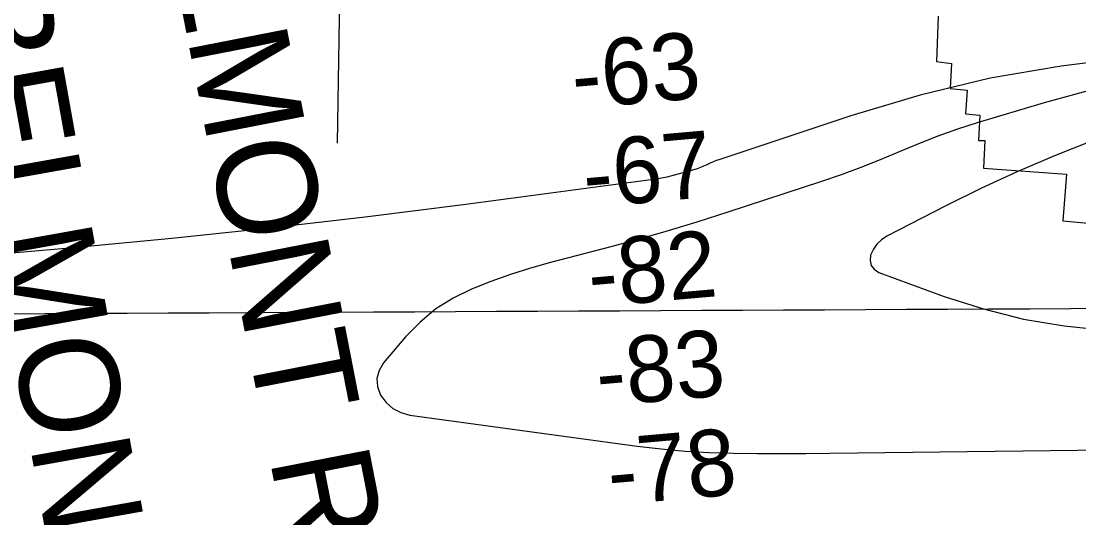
# Model space of a CAD drawing. Extents: x 3445503 to 3483459, y 540493 to 566012.
# Drawn here: x 3460559 to 3461621, y 551794 to 552293 of the extents above; entities that cross this region are included whole.
import ezdxf

# ---------------------------------------------------------------- set-up
doc = ezdxf.new("R2010")
doc.units = 0
for name, color, linetype in [('V-CHAN-NAID', 7, 'Continuous'), ('V-GRID-MAJR', 7, 'Continuous'), ('V-RIVR-RANG', 7, 'Continuous'), ('V-RRAP-RVMT', 7, 'Continuous'), ('V-TOPO-MINR', 7, 'Continuous')]:
    doc.layers.add(name, color=color, linetype=linetype)

msp = doc.modelspace()

# ---------------------------------------------------------------- linework, layer by layer
at = {"layer": 'V-GRID-MAJR'}
msp.add_spline([(3449621.526, 551946.219), (3454896.117, 551971.152), (3460170.705, 551996.853), (3465445.288, 552023.321), (3470719.8680000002, 552050.556), (3475994.444, 552078.558), (3481269.015, 552107.327), (3481269.0160000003, 552107.327)], degree=3, dxfattribs=at)
at = {"layer": 'V-RIVR-RANG'}
msp.add_line((3460891.1439, 553069.9244000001), (3460876.0493, 552170.051), dxfattribs=at)
at = {"layer": 'V-RRAP-RVMT'}
for points in [[(3461479.9690000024, 552297.8120000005), (3461478.221000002, 552252.0750000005), (3461493.1150000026, 552250.2440000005), (3461492.0120000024, 552225.1210000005), (3461508.8160000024, 552223.4790000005), (3461507.2020000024, 552199.6850000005), (3461521.7610000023, 552198.1840000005), (3461520.4100000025, 552172.8910000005), (3461526.6460000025, 552172.6290000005), (3461525.4000000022, 552144.9180000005), (3461608.8180000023, 552138.7870000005), (3461605.0260000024, 552092.1300000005)], [(3461605.0260000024, 552092.1300000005), (3461756.7050000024, 552077.8750000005), (3461757.7240000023, 552094.8160000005), (3461903.0250000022, 552082.5930000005), (3461904.3040000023, 552096.2050000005), (3462036.3320000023, 552080.7430000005), (3462038.4620000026, 552098.7480000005), (3462179.292000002, 552081.0970000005), (3462181.6420000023, 552105.9680000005), (3462318.2760000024, 552090.2590000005), (3462320.3470000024, 552106.2540000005), (3462458.2780000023, 552091.2850000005), (3462462.0640000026, 552120.0780000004)]]:
    msp.add_lwpolyline(points, dxfattribs=at)
at = {"layer": 'V-TOPO-MINR'}
for points in [[(3461675.388256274, 552256.3836006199), (3461603.336892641, 552247.5168819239), (3461531.974952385, 552235.3245327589), (3461461.6471471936, 552218.1437378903), (3461392.00876538, 552197.6373125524), (3461260.5065816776, 552153.820526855), (3461257.1730875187, 552152.6260199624), (3461253.880433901, 552151.3339333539), (3461250.649041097, 552149.8954771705), (3461247.458488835, 552148.3594412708), (3461244.2590835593, 552146.8526340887), (3461241.007308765, 552145.481626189), (3461237.676979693, 552144.3143172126), (3461234.2942811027, 552143.2828075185), (3461212.364988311, 552137.331609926), (3461207.108272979, 552136.0171889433), (3461201.823145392, 552134.8440436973), (3461196.4953994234, 552133.8828120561), (3461191.1392411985, 552133.0628561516), (3461005.3361972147, 552108.4065458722), (3460906.984349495, 552096.0264470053), (3460808.5355028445, 552084.5281984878), (3460709.9411577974, 552074.3527254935), (3460611.2498138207, 552065.0591028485), (3460440.5639379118, 552050.1412014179)], [(3461640.129986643, 552225.206294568), (3461586.193145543, 552210.7266970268), (3461519.0364006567, 552190.4491216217), (3461499.141173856, 552184.0380915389), (3461479.4247923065, 552177.1443813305), (3461459.976678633, 552169.5266509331), (3461440.7074102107, 552161.4262404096), (3461421.46011719, 552153.2560355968), (3461402.0630254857, 552145.4761663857), (3461382.4412357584, 552138.2818005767), (3461362.669647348, 552131.4777703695), (3461268.473430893, 552100.635134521), (3461237.4144137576, 552090.7791957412), (3461206.243312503, 552081.3045065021), (3461174.9040850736, 552072.4016915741), (3461143.4527735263, 552063.8801261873), (3461090.307194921, 552050.0012822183), (3461070.1740997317, 552044.3042512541), (3461050.2206824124, 552038.0706132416), (3461030.5367819, 552031.0320646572), (3461011.0325592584, 552023.4569090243), (3460992.5550294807, 552014.2474781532), (3460975.2120327, 552003.4722353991), (3460959.5708354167, 551990.3482748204), (3460945.0641711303, 551975.6585023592), (3460922.688853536, 551949.4954575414), (3460918.3024126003, 551941.6926260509), (3460915.973860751, 551933.6915411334), (3460916.7321425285, 551925.3930760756), (3460919.5483133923, 551916.8963575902), (3460925.319364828, 551909.4388932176), (3460932.0315792, 551903.3702446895), (3460940.1555379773, 551899.3848199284), (3460949.2206596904, 551896.7882110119), (3461177.3632894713, 551865.6128141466), (3461201.438987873, 551862.7773358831), (3461225.558976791, 551860.5397889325), (3461249.745401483, 551859.1991389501), (3461273.976116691, 551858.45642028), (3461298.240158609, 551858.2512178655), (3461322.5042041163, 551858.1628479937), (3461346.768255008, 551858.2497269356), (3461371.032309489, 551858.4534384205), (3462007.7640585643, 551866.0988848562)], [(3461633.9979608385, 552171.9204548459), (3461596.7174279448, 552157.2416581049), (3461559.823762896, 552141.6891617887), (3461523.510399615, 552124.8261161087), (3461487.583904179, 552107.0893708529), (3461428.290461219, 552076.483876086), (3461422.920561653, 552072.8576299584), (3461418.281497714, 552068.5995511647), (3461414.738687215, 552063.3937233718), (3461411.926712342, 552057.5560629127), (3461411.5090393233, 552052.0278125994), (3461412.5113110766, 552047.174918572), (3461415.6434999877, 552043.3350589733), (3461420.1956336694, 552040.1705556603), (3461485.8873287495, 552016.084063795), (3461525.435367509, 552003.5025838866), (3461565.474313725, 551993.2560581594), (3461606.249621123, 551986.5119637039), (3461647.5158359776, 551982.1028234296)]]:
    msp.add_lwpolyline(points, dxfattribs=at)

# ---------------------------------------------------------------- texts
at = {"layer": 'V-CHAN-NAID'}
for s, rotation, p in [('LWR BELMONT RANGE LWR SIDE REAR', 281.0472824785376, (3460613.01234712, 552852.4947498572)), ('LWR BELMONT RANGE LWR SIDE FRONT (152.2)', 280.1468551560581, (3460425.973805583, 552656.6445173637))]:
    msp.add_text(s, height=100.00000199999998, rotation=rotation, dxfattribs=at).set_placement(p)
at = {"layer": 'V-RIVR-RANG'}
for s, p in [('-63', (3461114.1867988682, 552204.4124794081)), ('-67', (3461125.5884302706, 552105.0298880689)), ('-82', (3461130.7062721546, 552005.0942167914)), ('-83', (3461138.7037454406, 551905.4109541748)), ('-78', (3461150.3799057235, 551806.0525298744))]:
    msp.add_text(s, height=67.00000000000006, rotation=5.030833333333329, dxfattribs=at).set_placement(p)

doc.saveas('drawing.dxf')
